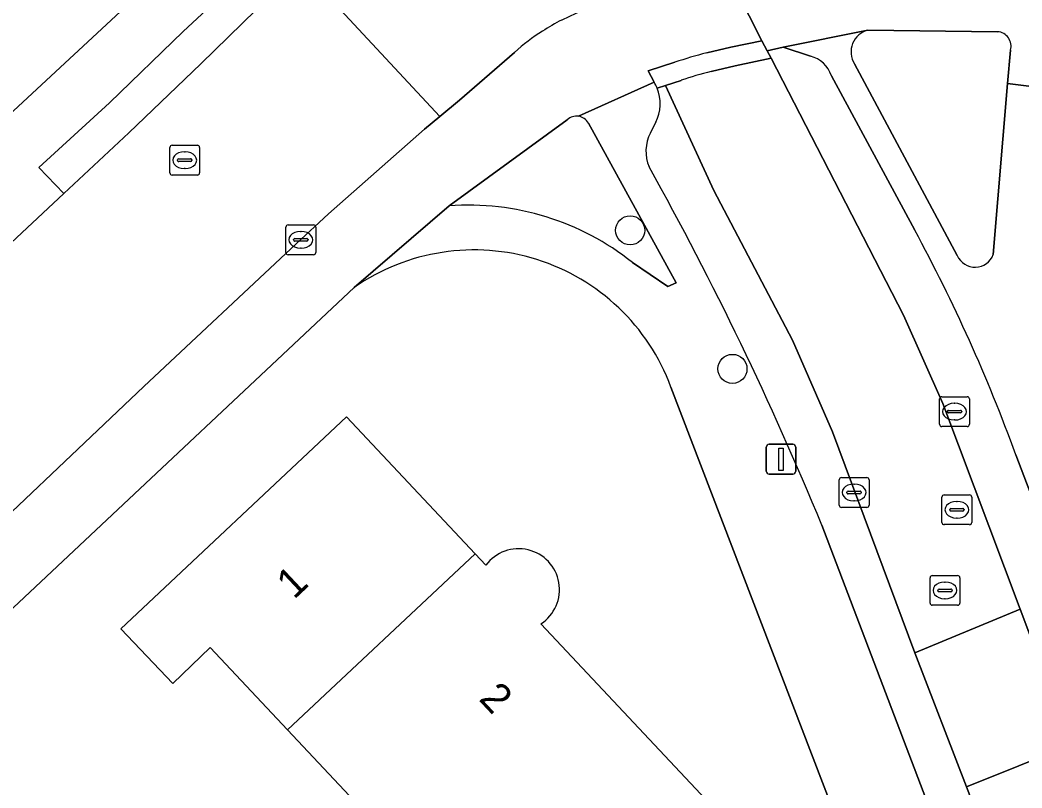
# Model space of a CAD drawing. Extents: x 159960 to 160866, y 382700 to 383354.
# Drawn here: x 160427.98 to 160461.63, y 383113.86 to 383139.64 of the extents above; entities that cross this region are included whole.
import ezdxf

# ---------------------------------------------------------------- set-up
doc = ezdxf.new("R2010")
doc.units = 0
for name, color, linetype in [('IMGEO_Boom', 7, 'Continuous'), ('IMGEO_Erf', 7, 'Continuous'), ('IMGEO_Groenvoorziening', 7, 'Continuous'), ('IMGEO_Kolk', 7, 'Continuous'), ('IMGEO_Lichtmast', 7, 'Continuous'), ('IMGEO_Pand', 7, 'Continuous'), ('IMGEO_Pand_nummerreeks', 7, 'Continuous'), ('IMGEO_Parkeervlak_open', 7, 'Continuous'), ('IMGEO_Rijbaan_lokaal_open', 7, 'Continuous'), ('IMGEO_Rioolput', 7, 'Continuous'), ('IMGEO_Voetpad_open', 7, 'Continuous')]:
    doc.layers.add(name, color=color, linetype=linetype)

msp = doc.modelspace()

# ---------------------------------------------------------------- linework, layer by layer
at = {"layer": 'IMGEO_Boom'}
for centre in [(160448.468, 383132.579), (160451.902, 383127.928)]:
    msp.add_circle(centre, 0.489, dxfattribs=at)
at = {"layer": 'IMGEO_Erf'}
for points in [[(160439.194, 383130.656), (160408.351, 383101.71)], [(160482.444, 383042.356), (160449.837, 383127.32)], [(160445.479, 383110.586), (160442.576, 383109.47), (160442.8, 383109.232), (160440.535, 383108.364), (160439.963, 383109.901), (160441.287, 383111.207), (160436.962, 383115.811), (160434.361, 383118.58), (160433.108, 383117.37), (160431.36, 383119.208), (160438.942, 383126.324), (160443.261, 383121.723), (160443.622, 383121.338)], [(160445.469, 383119.371), (160451.532, 383112.912), (160445.479, 383110.586)]]:
    msp.add_lwpolyline(points, dxfattribs=at)
for centre, radius, start, end in [((160443.225, 383124.871), 7.051, 20.3263, 124.867), ((160444.722, 383120.52), 1.371, 303.0424, 143.3534)]:
    msp.add_arc(centre, radius, start, end, dxfattribs=at)
at = {"layer": 'IMGEO_Groenvoorziening'}
for points in [[(160460.808, 383139.248), (160456.453, 383139.3)], [(160460.66, 383131.771), (160461.146, 383137.511), (160461.241, 383138.627)], [(160455.998, 383138.169), (160459.454, 383131.73)], [(160446.353, 383136.292), (160442.386, 383133.401)], [(160448.548, 383131.499), (160449.73, 383130.69), (160450.01, 383130.817), (160447.064, 383136.18)]]:
    msp.add_lwpolyline(points, dxfattribs=at)
for centre, radius, start, end in [((160456.64, 383138.568), 0.756, 104.3353, 211.835), ((160460.769, 383138.759), 0.49, 344.3192, 85.4541), ((160446.664, 383135.952), 0.461, 81.1089, 132.3996), ((160446.662, 383135.95), 0.463, 29.8274, 80.9636), ((160443.044, 383124.601), 8.825, 51.4157, 94.2769), ((160460.049, 383131.985), 0.647, 203.1968, 340.6975)]:
    msp.add_arc(centre, radius, start, end, dxfattribs=at)
at = {"layer": 'IMGEO_Kolk'}
for p, q in [((160436.981, 383132.762), (160437.833, 383132.762)), ((160436.906, 383131.836), (160436.906, 383132.688)), ((160437.394, 383132.542), (160437.419, 383132.542)), ((160437.907, 383132.688), (160437.907, 383131.836)), ((160437.165, 383132.256), (160437.165, 383132.268)), ((160437.603, 383132.219), (160437.205, 383132.219)), ((160437.208, 383132.305), (160437.606, 383132.305)), ((160437.649, 383132.268), (160437.649, 383132.256)), ((160437.833, 383131.762), (160436.981, 383131.762)), ((160437.417, 383131.982), (160437.392, 383131.982)), ((160458.86, 383126.068), (160458.86, 383126.92)), ((160458.935, 383126.994), (160459.787, 383126.994)), ((160459.348, 383126.774), (160459.373, 383126.774)), ((160459.861, 383126.92), (160459.861, 383126.068)), ((160459.119, 383126.488), (160459.119, 383126.5)), ((160459.557, 383126.451), (160459.159, 383126.451)), ((160459.162, 383126.537), (160459.56, 383126.537)), ((160459.603, 383126.5), (160459.603, 383126.488)), ((160459.371, 383126.214), (160459.346, 383126.214)), ((160459.787, 383125.994), (160458.935, 383125.994)), ((160455.488, 383123.353), (160455.488, 383124.205)), ((160455.563, 383124.279), (160456.415, 383124.279)), ((160455.976, 383124.059), (160456.001, 383124.059)), ((160456.489, 383124.205), (160456.489, 383123.353)), ((160455.747, 383123.773), (160455.747, 383123.785)), ((160456.185, 383123.736), (160455.787, 383123.736)), ((160455.79, 383123.822), (160456.188, 383123.822)), ((160456.231, 383123.785), (160456.231, 383123.773)), ((160455.999, 383123.499), (160455.974, 383123.499)), ((160456.415, 383123.279), (160455.563, 383123.279))]:
    msp.add_line(p, q, dxfattribs=at)
for points in [[(160436.981, 383132.762), (160437.833, 383132.762)], [(160436.906, 383131.836), (160436.906, 383132.688)], [(160437.907, 383132.688), (160437.907, 383131.836)], [(160437.833, 383131.762), (160436.981, 383131.762)], [(160458.86, 383126.068), (160458.86, 383126.92)], [(160458.935, 383126.994), (160459.787, 383126.994)], [(160459.861, 383126.92), (160459.861, 383126.068)], [(160459.787, 383125.994), (160458.935, 383125.994)], [(160455.488, 383123.353), (160455.488, 383124.205)], [(160455.563, 383124.279), (160456.415, 383124.279)], [(160456.489, 383124.205), (160456.489, 383123.353)], [(160456.415, 383123.279), (160455.563, 383123.279)]]:
    msp.add_lwpolyline(points, dxfattribs=at)
for centre, radius, start, end in [((160436.983, 383132.686), 0.0765, 91.552, 178.448), ((160436.983, 383132.686), 0.0765, 91.552, 178.448), ((160437.831, 383132.686), 0.0765, 1.552, 88.448), ((160437.831, 383132.686), 0.0765, 1.552, 88.448), ((160437.205, 383132.265), 0.0403, 85.8775, 175.7526), ((160437.202, 383132.255), 0.0366, 178.938, 274.7102), ((160437.606, 383132.262), 0.043, 264.8664, 352.4533), ((160437.61, 383132.267), 0.0386, 1.7309, 96.639), ((160436.983, 383131.838), 0.0765, 181.552, 268.448), ((160436.983, 383131.838), 0.0765, 181.552, 268.448), ((160437.831, 383131.838), 0.0765, 271.552, 358.448), ((160437.831, 383131.838), 0.0765, 271.552, 358.448), ((160458.937, 383126.918), 0.0765, 91.552, 178.448), ((160458.937, 383126.918), 0.0765, 91.552, 178.448), ((160459.785, 383126.918), 0.0765, 1.552, 88.448), ((160459.785, 383126.918), 0.0765, 1.552, 88.448), ((160459.159, 383126.497), 0.0403, 85.8775, 175.7526), ((160459.156, 383126.487), 0.0366, 178.938, 274.7102), ((160459.56, 383126.494), 0.043, 264.8664, 352.4533), ((160459.564, 383126.499), 0.0386, 1.7309, 96.639), ((160458.937, 383126.07), 0.0765, 181.552, 268.448), ((160458.937, 383126.07), 0.0765, 181.552, 268.448), ((160459.785, 383126.07), 0.0765, 271.552, 358.448), ((160459.785, 383126.07), 0.0765, 271.552, 358.448), ((160455.565, 383124.203), 0.0765, 91.552, 178.448), ((160455.565, 383124.203), 0.0765, 91.552, 178.448), ((160456.413, 383124.203), 0.0765, 1.552, 88.448), ((160456.413, 383124.203), 0.0765, 1.552, 88.448), ((160455.787, 383123.782), 0.0403, 85.8775, 175.7526), ((160455.784, 383123.772), 0.0366, 178.938, 274.7102), ((160456.188, 383123.779), 0.043, 264.8664, 352.4533), ((160456.192, 383123.784), 0.0386, 1.7309, 96.639), ((160455.565, 383123.355), 0.0765, 181.552, 268.448), ((160455.565, 383123.355), 0.0765, 181.552, 268.448), ((160456.413, 383123.355), 0.0765, 271.552, 358.448), ((160456.413, 383123.355), 0.0765, 271.552, 358.448)]:
    msp.add_arc(centre, radius, start, end, dxfattribs=at)
for centre, major_axis, ratio, start_param, end_param in [((160437.393, 383132.262), (-0.387, 0.002), 0.722429, 4.712389, 7.853982), ((160437.418, 383132.262), (-0.39, 0.002), 0.717154, 1.570796, 4.712389), ((160459.347, 383126.494), (-0.387, 0.002), 0.722429, 4.712389, 7.853982), ((160459.372, 383126.494), (-0.39, 0.002), 0.717154, 1.570796, 4.712389), ((160455.975, 383123.779), (-0.387, 0.002), 0.722429, 4.712389, 7.853982), ((160456, 383123.779), (-0.39, 0.002), 0.717154, 1.570796, 4.712389)]:
    msp.add_ellipse(centre, major_axis=major_axis, ratio=ratio, start_param=start_param, end_param=end_param, dxfattribs=at)
at = {"layer": 'IMGEO_Lichtmast'}
for p, q in [((160453.139, 383125.397), (160453.929, 383125.397)), ((160453.929, 383125.397), (160453.139, 383125.397)), ((160453.039, 383124.497), (160453.039, 383125.297)), ((160453.039, 383125.297), (160453.039, 383124.497)), ((160454.029, 383125.297), (160454.029, 383124.497)), ((160454.029, 383124.497), (160454.029, 383125.297)), ((160453.929, 383124.397), (160453.139, 383124.397)), ((160453.139, 383124.397), (160453.929, 383124.397))]:
    msp.add_line(p, q, dxfattribs=at)
msp.add_lwpolyline([(160453.459, 383125.272), (160453.609, 383125.272), (160453.609, 383124.522), (160453.459, 383124.522), (160453.459, 383125.272)], dxfattribs=at)
for centre, start, end in [((160453.139, 383125.297), 90, 180), ((160453.139, 383125.297), 90, 180), ((160453.929, 383125.297), 0, 90), ((160453.929, 383125.297), 360, 90), ((160453.139, 383124.497), 180, 270), ((160453.139, 383124.497), 180, 270), ((160453.929, 383124.497), 270, 0), ((160453.929, 383124.497), 270, 0)]:
    msp.add_arc(centre, 0.1, start, end, dxfattribs=at)
at = {"layer": 'IMGEO_Pand'}
msp.add_lwpolyline([(160443.261, 383121.723), (160438.942, 383126.324), (160431.36, 383119.208), (160433.108, 383117.37), (160434.361, 383118.58), (160436.962, 383115.811)], close=True, dxfattribs=at)
msp.add_lwpolyline([(160443.622, 383121.338), (160443.261, 383121.723), (160436.962, 383115.811), (160441.287, 383111.207), (160439.963, 383109.901), (160440.535, 383108.364), (160442.8, 383109.232), (160442.576, 383109.47), (160445.479, 383110.586), (160451.532, 383112.912), (160445.469, 383119.371)], dxfattribs=at)
msp.add_arc((160444.722, 383120.52), 1.371, 303.0424, 143.3534, dxfattribs=at)
at = {"layer": 'IMGEO_Parkeervlak_open'}
for points in [[(160454.523, 383138.425), (160453.608, 383138.726), (160453.069, 383138.606), (160453.199, 383138.354), (160457.651, 383129.733), (160458.968, 383126.762), (160461.565, 383119.86), (160463.279, 383115.305), (160481.357, 383068.097), (160481.792, 383066.962)], [(160458.025, 383132.588), (160455.224, 383137.768)], [(160459.759, 383113.897), (160458.033, 383118.4), (160455.267, 383125.817), (160453.914, 383128.889), (160451.281, 383133.921), (160449.652, 383137.444), (160449.373, 383137.353)], [(160449.327, 383136.206), (160449.15, 383135.85)], [(160482.714, 383069.227), (160461.42, 383125.049)], [(160454.903, 383122.684), (160484.611, 383044.657), (160485.994, 383044.724), (160486.314, 383044.65), (160480.452, 383059.937), (160477.864, 383066.687), (160459.759, 383113.897)]]:
    msp.add_lwpolyline(points, dxfattribs=at)
for centre, radius, start, end in [((160454.275, 383137.457), 0.999, 18.1125, 75.5991), ((160448.12, 383136.829), 1.358, 332.7007, 22.7061), ((160450.339, 383135.23), 1.341, 152.4441, 202.9467), ((160350.955, 383079.957), 112.386, 22.34461, 29.1538), ((160408.062, 383105.555), 56.807, 20.0699, 28.4166)]:
    msp.add_arc(centre, radius, start, end, dxfattribs=at)
at = {"layer": 'IMGEO_Rijbaan_lokaal_open'}
for points in [[(160413.481, 383160.694), (160407.437, 383161.226), (160404.854, 383161.455), (160404.604, 383157.95), (160407.342, 383157.686), (160410.05, 383154.805), (160411.021, 383153.772), (160427.441, 383136.302), (160432.132, 383140.666), (160429.299, 383143.626), (160425.131, 383148.07)], [(160442.08, 383136.403), (160437.373, 383141.46), (160437.072, 383141.146), (160436.351, 383140.395), (160435.911, 383139.976), (160434.043, 383138.169), (160431.627, 383135.856), (160429.452, 383133.817), (160425.913, 383130.514), (160422.238, 383127.069), (160413.431, 383118.809), (160418.003, 383113.983), (160419.506, 383115.389), (160420.163, 383116.003), (160425.258, 383120.825), (160432.136, 383127.334), (160437.247, 383132.126), (160438.331, 383133.131), (160441.56, 383135.977)], [(160459.759, 383113.897), (160463.279, 383115.305), (160461.565, 383119.86), (160458.033, 383118.4)], [(160477.864, 383066.687), (160481.357, 383068.097), (160463.279, 383115.305), (160459.759, 383113.897)]]:
    msp.add_lwpolyline(points, close=True, dxfattribs=at)
for points in [[(160437.808, 383141.925), (160437.373, 383141.46), (160442.08, 383136.403), (160442.741, 383136.945), (160444.581, 383138.553)], [(160453.199, 383138.354), (160453.069, 383138.606), (160452.894, 383138.945), (160451.85, 383138.727), (160451.038, 383138.533)], [(160449.968, 383138.22), (160449.075, 383137.929), (160449.27, 383137.552)], [(160451.187, 383137.911), (160451.999, 383138.105), (160453.199, 383138.354)], [(160457.651, 383129.733), (160453.199, 383138.354), (160451.999, 383138.105), (160451.187, 383137.911)], [(160449.373, 383137.353), (160449.652, 383137.444), (160450.175, 383137.614)], [(160450.175, 383137.614), (160449.652, 383137.444), (160451.281, 383133.921), (160453.914, 383128.889), (160455.267, 383125.817), (160458.033, 383118.4), (160461.565, 383119.86), (160458.968, 383126.762), (160457.651, 383129.733)]]:
    msp.add_lwpolyline(points, dxfattribs=at)
for centre, radius, start, end in [((160457.357, 383115.779), 26.353, 106.1087, 115.1264), ((160448.945, 383134.172), 6.132, 116.943, 123.8705), ((160448.629, 383134.14), 5.988, 121.1885, 132.532), ((160454.089, 383126.117), 12.786, 103.8067, 108.8042), ((160454.094, 383126.135), 12.13, 103.8641, 108.8475), ((160454.094, 383126.135), 12.13, 103.8641, 108.8475), ((160448.241, 383136.893), 1.222, 22.1064, 32.6247)]:
    msp.add_arc(centre, radius, start, end, dxfattribs=at)
at = {"layer": 'IMGEO_Rioolput'}
for p, q in [((160433.007, 383134.509), (160433.007, 383135.361)), ((160433.082, 383135.435), (160433.934, 383135.435)), ((160433.495, 383135.215), (160433.52, 383135.215)), ((160434.008, 383135.361), (160434.008, 383134.509)), ((160433.266, 383134.929), (160433.266, 383134.941)), ((160433.704, 383134.892), (160433.306, 383134.892)), ((160433.309, 383134.978), (160433.707, 383134.978)), ((160433.75, 383134.941), (160433.75, 383134.929)), ((160433.934, 383134.435), (160433.082, 383134.435)), ((160433.518, 383134.655), (160433.493, 383134.655)), ((160459.015, 383123.7), (160459.867, 383123.7)), ((160458.94, 383122.774), (160458.94, 383123.626)), ((160459.428, 383123.48), (160459.453, 383123.48)), ((160459.941, 383123.626), (160459.941, 383122.774)), ((160459.199, 383123.194), (160459.199, 383123.206)), ((160459.637, 383123.157), (160459.239, 383123.157)), ((160459.242, 383123.243), (160459.64, 383123.243)), ((160459.683, 383123.206), (160459.683, 383123.194)), ((160459.867, 383122.7), (160459.015, 383122.7)), ((160459.451, 383122.92), (160459.426, 383122.92)), ((160458.614, 383120.993), (160459.466, 383120.993)), ((160458.539, 383120.067), (160458.539, 383120.919)), ((160459.027, 383120.773), (160459.052, 383120.773)), ((160459.54, 383120.919), (160459.54, 383120.067)), ((160458.798, 383120.487), (160458.798, 383120.499)), ((160459.236, 383120.45), (160458.838, 383120.45)), ((160458.841, 383120.536), (160459.239, 383120.536)), ((160459.282, 383120.499), (160459.282, 383120.487)), ((160459.466, 383119.993), (160458.614, 383119.993)), ((160459.05, 383120.213), (160459.025, 383120.213))]:
    msp.add_line(p, q, dxfattribs=at)
for points in [[(160433.007, 383134.509), (160433.007, 383135.361)], [(160433.082, 383135.435), (160433.934, 383135.435)], [(160434.008, 383135.361), (160434.008, 383134.509)], [(160433.934, 383134.435), (160433.082, 383134.435)], [(160459.015, 383123.7), (160459.867, 383123.7)], [(160458.94, 383122.774), (160458.94, 383123.626)], [(160459.941, 383123.626), (160459.941, 383122.774)], [(160459.867, 383122.7), (160459.015, 383122.7)], [(160458.614, 383120.993), (160459.466, 383120.993)], [(160458.539, 383120.067), (160458.539, 383120.919)], [(160459.54, 383120.919), (160459.54, 383120.067)], [(160459.466, 383119.993), (160458.614, 383119.993)]]:
    msp.add_lwpolyline(points, dxfattribs=at)
for centre, radius, start, end in [((160433.084, 383135.359), 0.0765, 91.552, 178.448), ((160433.084, 383135.359), 0.0765, 91.552, 178.448), ((160433.932, 383135.359), 0.0765, 1.552, 88.448), ((160433.932, 383135.359), 0.0765, 1.552, 88.448), ((160433.306, 383134.938), 0.0403, 85.8775, 175.7526), ((160433.303, 383134.928), 0.0366, 178.938, 274.7102), ((160433.707, 383134.935), 0.043, 264.8664, 352.4533), ((160433.711, 383134.94), 0.0386, 1.7309, 96.639), ((160433.084, 383134.511), 0.0765, 181.552, 268.448), ((160433.084, 383134.511), 0.0765, 181.552, 268.448), ((160433.932, 383134.511), 0.0765, 271.552, 358.448), ((160433.932, 383134.511), 0.0765, 271.552, 358.448), ((160459.017, 383123.624), 0.0765, 91.552, 178.448), ((160459.017, 383123.624), 0.0765, 91.552, 178.448), ((160459.865, 383123.624), 0.0765, 1.552, 88.448), ((160459.865, 383123.624), 0.0765, 1.552, 88.448), ((160459.239, 383123.203), 0.0403, 85.8775, 175.7526), ((160459.236, 383123.193), 0.0366, 178.938, 274.7102), ((160459.64, 383123.2), 0.043, 264.8664, 352.4533), ((160459.644, 383123.205), 0.0386, 1.7309, 96.639), ((160459.017, 383122.776), 0.0765, 181.552, 268.448), ((160459.017, 383122.776), 0.0765, 181.552, 268.448), ((160459.865, 383122.776), 0.0765, 271.552, 358.448), ((160459.865, 383122.776), 0.0765, 271.552, 358.448), ((160458.616, 383120.917), 0.0765, 91.552, 178.448), ((160458.616, 383120.917), 0.0765, 91.552, 178.448), ((160459.464, 383120.917), 0.0765, 1.552, 88.448), ((160459.464, 383120.917), 0.0765, 1.552, 88.448), ((160458.838, 383120.496), 0.0403, 85.8775, 175.7526), ((160458.835, 383120.486), 0.0366, 178.938, 274.7102), ((160459.239, 383120.493), 0.043, 264.8664, 352.4533), ((160459.243, 383120.498), 0.0386, 1.7309, 96.639), ((160458.616, 383120.069), 0.0765, 181.552, 268.448), ((160458.616, 383120.069), 0.0765, 181.552, 268.448), ((160459.464, 383120.069), 0.0765, 271.552, 358.448), ((160459.464, 383120.069), 0.0765, 271.552, 358.448)]:
    msp.add_arc(centre, radius, start, end, dxfattribs=at)
for centre, major_axis, ratio, start_param, end_param in [((160433.494, 383134.935), (-0.387, 0.002), 0.722429, 4.712389, 7.853982), ((160433.519, 383134.935), (-0.39, 0.002), 0.717154, 1.570796, 4.712389), ((160459.427, 383123.2), (-0.387, 0.002), 0.722429, 4.712389, 7.853982), ((160459.452, 383123.2), (-0.39, 0.002), 0.717154, 1.570796, 4.712389), ((160459.026, 383120.493), (-0.387, 0.002), 0.722429, 4.712389, 7.853982), ((160459.051, 383120.493), (-0.39, 0.002), 0.717154, 1.570796, 4.712389)]:
    msp.add_ellipse(centre, major_axis=major_axis, ratio=ratio, start_param=start_param, end_param=end_param, dxfattribs=at)
at = {"layer": 'IMGEO_Voetpad_open'}
for points in [[(160434.718, 383143.083), (160432.132, 383140.666), (160427.441, 383136.302), (160423.666, 383132.79), (160369.879, 383082.077), (160366.117, 383078.629), (160362.229, 383074.94), (160358.346, 383071.384), (160360.462, 383069.126), (160361.545, 383070.036), (160363.349, 383071.742), (160362.543, 383072.636), (160366.151, 383075.937), (160368.547, 383078.218), (160369.356, 383077.35), (160373.431, 383081.176), (160375.599, 383083.221), (160387.865, 383094.781), (160393.269, 383099.855), (160397.4, 383103.731), (160405.8, 383111.613), (160411.292, 383116.793)], [(160453.362, 383142.287), (160453.027, 383142.219), (160452.367, 383142.086), (160452.404, 383141.944), (160452.005, 383141.857), (160451.545, 383141.75), (160451.615, 383141.47), (160452.894, 383138.945), (160453.069, 383138.606), (160453.608, 383138.726), (160456.453, 383139.3), (160460.808, 383139.248)], [(160411.292, 383116.793), (160413.431, 383118.809), (160422.238, 383127.069), (160425.913, 383130.514), (160429.452, 383133.817), (160428.602, 383134.687), (160430.978, 383136.855), (160433.455, 383139.254), (160435.334, 383141.013), (160436.311, 383141.964), (160437.072, 383141.146), (160437.373, 383141.46), (160437.808, 383141.925)], [(160451.038, 383138.533), (160451.85, 383138.727), (160452.894, 383138.945), (160451.615, 383141.47), (160450.045, 383141.097)], [(160456.453, 383139.3), (160453.608, 383138.726), (160454.523, 383138.425)], [(160444.581, 383138.553), (160442.741, 383136.945), (160442.08, 383136.403), (160441.56, 383135.977), (160438.331, 383133.131), (160437.247, 383132.126), (160432.136, 383127.334), (160425.258, 383120.825), (160425.523, 383120.529), (160425.474, 383120.484), (160425.889, 383120.017), (160423.286, 383117.582), (160420.196, 383114.639), (160419.506, 383115.389), (160418.003, 383113.983), (160415.821, 383111.942), (160405.554, 383102.316), (160403.552, 383100.436), (160403.865, 383100.106), (160405.806, 383099.371), (160407.237, 383099.321)], [(160461.241, 383138.627), (160461.146, 383137.511), (160464.615, 383137.077), (160470.715, 383136.577), (160476.232, 383136.124), (160477.55, 383136.016), (160478.13, 383135.331), (160481.405, 383135.062), (160486.631, 383134.634), (160491.856, 383134.205), (160493.611, 383134.061), (160494.291, 383134.638), (160497.133, 383134.405), (160498.836, 383134.265), (160499.417, 383133.581), (160500, 383133.533), (160502.306, 383133.343), (160507.532, 383132.911), (160508.923, 383132.796), (160512.337, 383132.506), (160517.756, 383132.062)], [(160446.735, 383136.407), (160449.27, 383137.552), (160449.075, 383137.929), (160449.968, 383138.22)], [(160459.454, 383131.73), (160455.998, 383138.169)], [(160449.27, 383137.552), (160446.735, 383136.407)], [(160455.224, 383137.768), (160458.025, 383132.588)], [(160467.775, 383113.969), (160467.437, 383115.137), (160462.552, 383127.883), (160462.849, 383131.503), (160462.171, 383131.559), (160462.449, 383134.953), (160463.011, 383134.907), (160463.082, 383135.776), (160464.615, 383137.077), (160461.146, 383137.511), (160460.66, 383131.771)], [(160439.194, 383130.656), (160442.386, 383133.401), (160446.353, 383136.292)], [(160447.064, 383136.18), (160450.01, 383130.817), (160449.73, 383130.69), (160448.548, 383131.499)], [(160449.15, 383135.85), (160449.327, 383136.206)], [(160442.386, 383133.401), (160439.194, 383130.656)], [(160408.351, 383101.71), (160439.194, 383130.656)], [(160449.837, 383127.32), (160482.444, 383042.356), (160483.179, 383041.211), (160483.669, 383040.448), (160485.177, 383038.098), (160489.136, 383033.524), (160497.475, 383024.171), (160496.158, 383022.996), (160496.543, 383022.564), (160501.09, 383026.309), (160500.595, 383026.882), (160500.334, 383027.185), (160500, 383027.572), (160499.751, 383027.86)], [(160461.42, 383125.049), (160482.714, 383069.227)], [(160486.28, 383043.627), (160486.707, 383043.878), (160486.52, 383044.285), (160486.314, 383044.65), (160485.994, 383044.724), (160484.611, 383044.657), (160454.903, 383122.684)]]:
    msp.add_lwpolyline(points, dxfattribs=at)
msp.add_lwpolyline([(160437.072, 383141.146), (160436.311, 383141.964), (160435.334, 383141.013), (160433.455, 383139.254), (160430.978, 383136.855), (160428.602, 383134.687), (160429.452, 383133.817), (160431.627, 383135.856), (160434.043, 383138.169), (160435.911, 383139.976), (160436.351, 383140.395)], close=True, dxfattribs=at)
for centre, radius, start, end in [((160457.357, 383115.779), 26.353, 106.1087, 115.1264), ((160448.945, 383134.172), 6.132, 116.943, 123.8705), ((160448.629, 383134.14), 5.988, 121.1885, 132.532), ((160456.64, 383138.568), 0.756, 104.3353, 211.835), ((160460.769, 383138.759), 0.49, 344.3192, 85.4541), ((160454.089, 383126.117), 12.786, 103.8067, 108.8042), ((160454.275, 383137.457), 0.999, 18.1125, 75.5991), ((160448.241, 383136.893), 1.222, 22.1064, 32.6247), ((160448.12, 383136.829), 1.358, 332.7007, 22.7061), ((160446.664, 383135.952), 0.461, 81.1089, 132.3996), ((160446.662, 383135.95), 0.463, 29.8274, 80.9636), ((160450.339, 383135.23), 1.341, 152.4441, 202.9467), ((160350.955, 383079.957), 112.386, 22.34461, 29.1538), ((160443.044, 383124.601), 8.825, 51.4157, 94.2769), ((160408.062, 383105.555), 56.807, 20.0699, 28.4166), ((160443.225, 383124.871), 7.051, 20.3263, 124.867), ((160460.049, 383131.985), 0.647, 203.1968, 340.6975)]:
    msp.add_arc(centre, radius, start, end, dxfattribs=at)

# ---------------------------------------------------------------- texts
at = {"layer": 'IMGEO_Pand_nummerreeks'}
for s, rotation, p in [('1', 43.1838, (160437.176, 383120.167)), ('2', 313.1893, (160443.357, 383116.828))]:
    msp.add_text(s, height=1, rotation=rotation, dxfattribs=at).set_placement(p)

doc.saveas('drawing.dxf')
